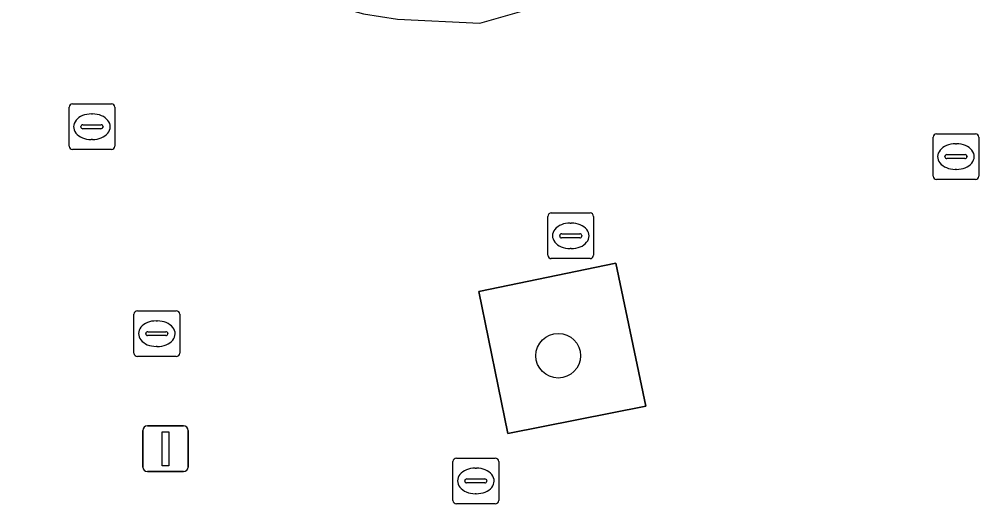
# Model space of a CAD drawing. Extents: x 161087 to 161926, y 382572 to 383873.
# Drawn here: x 161309.5 to 161330.52, y 383553.1 to 383563.72 of the extents above; entities that cross this region are included whole.
import ezdxf

# ---------------------------------------------------------------- set-up
doc = ezdxf.new("R2010")
doc.units = 0
for name, color, linetype in [('IMGEO_Boom', 7, 'Continuous'), ('IMGEO_Brandkraan', 7, 'Continuous'), ('IMGEO_Groenvoorziening', 7, 'Continuous'), ('IMGEO_Kolk', 7, 'Continuous'), ('IMGEO_Lichtmast', 7, 'Continuous'), ('IMGEO_Lijnafwatering', 7, 'Continuous'), ('IMGEO_Rioolput', 7, 'Continuous'), ('IMGEO_Voetgangersgebied_open', 7, 'Continuous')]:
    doc.layers.add(name, color=color, linetype=linetype)

msp = doc.modelspace()

# ---------------------------------------------------------------- linework, layer by layer
at = {"layer": 'IMGEO_Boom'}
msp.add_circle((161321.303, 383556.346), 0.489, dxfattribs=at)
at = {"layer": 'IMGEO_Brandkraan'}
for p, q in [((161310.59, 383560.934), (161310.59, 383561.786)), ((161310.665, 383561.86), (161311.517, 383561.86)), ((161311.591, 383561.786), (161311.591, 383560.934)), ((161311.078, 383561.64), (161311.103, 383561.64)), ((161310.849, 383561.354), (161310.849, 383561.366)), ((161310.892, 383561.403), (161311.29, 383561.403)), ((161311.333, 383561.366), (161311.333, 383561.354)), ((161311.287, 383561.317), (161310.889, 383561.317)), ((161311.101, 383561.08), (161311.076, 383561.08)), ((161311.517, 383560.86), (161310.665, 383560.86))]:
    msp.add_line(p, q, dxfattribs=at)
for points in [[(161310.59, 383560.934), (161310.59, 383561.786)], [(161310.665, 383561.86), (161311.517, 383561.86)], [(161311.591, 383561.786), (161311.591, 383560.934)], [(161311.517, 383560.86), (161310.665, 383560.86)]]:
    msp.add_lwpolyline(points, dxfattribs=at)
for centre, radius, start, end in [((161310.667, 383561.784), 0.0765, 91.552, 178.448), ((161310.667, 383561.784), 0.0765, 91.552, 178.448), ((161311.515, 383561.784), 0.0765, 1.552, 88.448), ((161311.515, 383561.784), 0.0765, 1.552, 88.448), ((161310.889, 383561.363), 0.0403, 85.8775, 175.7526), ((161310.886, 383561.353), 0.0366, 178.938, 274.7102), ((161311.29, 383561.36), 0.043, 264.8664, 352.4533), ((161311.294, 383561.365), 0.0386, 1.7309, 96.639), ((161310.667, 383560.936), 0.0765, 181.552, 268.448), ((161310.667, 383560.936), 0.0765, 181.552, 268.448), ((161311.515, 383560.936), 0.0765, 271.552, 358.448), ((161311.515, 383560.936), 0.0765, 271.552, 358.448)]:
    msp.add_arc(centre, radius, start, end, dxfattribs=at)
for centre, major_axis, ratio, start_param, end_param in [((161311.077, 383561.36), (-0.387, 0.002), 0.722429, 4.712389, 7.853982), ((161311.102, 383561.36), (-0.39, 0.002), 0.717154, 1.570796, 4.712389)]:
    msp.add_ellipse(centre, major_axis=major_axis, ratio=ratio, start_param=start_param, end_param=end_param, dxfattribs=at)
at = {"layer": 'IMGEO_Groenvoorziening'}
msp.add_lwpolyline([(161323.22, 383555.238), (161322.564, 383558.374), (161319.565, 383557.754), (161320.199, 383554.643)], close=True, dxfattribs=at)
at = {"layer": 'IMGEO_Kolk'}
for p, q in [((161329.589, 383561.206), (161330.441, 383561.206)), ((161329.514, 383560.28), (161329.514, 383561.132)), ((161330.002, 383560.986), (161330.027, 383560.986)), ((161330.515, 383561.132), (161330.515, 383560.28)), ((161329.816, 383560.749), (161330.214, 383560.749)), ((161329.773, 383560.7), (161329.773, 383560.712)), ((161330.211, 383560.663), (161329.813, 383560.663)), ((161330.257, 383560.712), (161330.257, 383560.7)), ((161330.025, 383560.426), (161330, 383560.426)), ((161330.441, 383560.206), (161329.589, 383560.206)), ((161321.152, 383559.472), (161322.004, 383559.472)), ((161321.077, 383558.546), (161321.077, 383559.398)), ((161321.565, 383559.252), (161321.59, 383559.252)), ((161322.078, 383559.398), (161322.078, 383558.546)), ((161321.336, 383558.966), (161321.336, 383558.978)), ((161321.774, 383558.929), (161321.376, 383558.929)), ((161321.379, 383559.015), (161321.777, 383559.015)), ((161321.82, 383558.978), (161321.82, 383558.966)), ((161321.588, 383558.692), (161321.563, 383558.692)), ((161322.004, 383558.472), (161321.152, 383558.472)), ((161312.011, 383556.403), (161312.011, 383557.255)), ((161312.086, 383557.329), (161312.938, 383557.329)), ((161313.012, 383557.255), (161313.012, 383556.403)), ((161312.499, 383557.109), (161312.524, 383557.109)), ((161312.27, 383556.823), (161312.27, 383556.835)), ((161312.708, 383556.786), (161312.31, 383556.786)), ((161312.313, 383556.872), (161312.711, 383556.872)), ((161312.754, 383556.835), (161312.754, 383556.823)), ((161312.522, 383556.549), (161312.497, 383556.549)), ((161312.938, 383556.329), (161312.086, 383556.329))]:
    msp.add_line(p, q, dxfattribs=at)
for points in [[(161329.589, 383561.206), (161330.441, 383561.206)], [(161329.514, 383560.28), (161329.514, 383561.132)], [(161330.515, 383561.132), (161330.515, 383560.28)], [(161330.441, 383560.206), (161329.589, 383560.206)], [(161321.152, 383559.472), (161322.004, 383559.472)], [(161321.077, 383558.546), (161321.077, 383559.398)], [(161322.078, 383559.398), (161322.078, 383558.546)], [(161322.004, 383558.472), (161321.152, 383558.472)], [(161312.011, 383556.403), (161312.011, 383557.255)], [(161312.086, 383557.329), (161312.938, 383557.329)], [(161313.012, 383557.255), (161313.012, 383556.403)], [(161312.938, 383556.329), (161312.086, 383556.329)]]:
    msp.add_lwpolyline(points, dxfattribs=at)
for centre, radius, start, end in [((161329.591, 383561.13), 0.0765, 91.552, 178.448), ((161329.591, 383561.13), 0.0765, 91.552, 178.448), ((161330.439, 383561.13), 0.0765, 1.552, 88.448), ((161330.439, 383561.13), 0.0765, 1.552, 88.448), ((161329.813, 383560.709), 0.0403, 85.8775, 175.7526), ((161330.218, 383560.711), 0.0386, 1.7309, 96.639), ((161329.81, 383560.699), 0.0366, 178.938, 274.7102), ((161330.214, 383560.706), 0.043, 264.8664, 352.4533), ((161329.591, 383560.282), 0.0765, 181.552, 268.448), ((161329.591, 383560.282), 0.0765, 181.552, 268.448), ((161330.439, 383560.282), 0.0765, 271.552, 358.448), ((161330.439, 383560.282), 0.0765, 271.552, 358.448), ((161321.154, 383559.396), 0.0765, 91.552, 178.448), ((161321.154, 383559.396), 0.0765, 91.552, 178.448), ((161322.002, 383559.396), 0.0765, 1.552, 88.448), ((161322.002, 383559.396), 0.0765, 1.552, 88.448), ((161321.376, 383558.975), 0.0403, 85.8775, 175.7526), ((161321.373, 383558.965), 0.0366, 178.938, 274.7102), ((161321.777, 383558.972), 0.043, 264.8664, 352.4533), ((161321.781, 383558.977), 0.0386, 1.7309, 96.639), ((161321.154, 383558.548), 0.0765, 181.552, 268.448), ((161321.154, 383558.548), 0.0765, 181.552, 268.448), ((161322.002, 383558.548), 0.0765, 271.552, 358.448), ((161322.002, 383558.548), 0.0765, 271.552, 358.448), ((161312.088, 383557.253), 0.0765, 91.552, 178.448), ((161312.088, 383557.253), 0.0765, 91.552, 178.448), ((161312.936, 383557.253), 0.0765, 1.552, 88.448), ((161312.936, 383557.253), 0.0765, 1.552, 88.448), ((161312.31, 383556.832), 0.0403, 85.8775, 175.7526), ((161312.307, 383556.822), 0.0366, 178.938, 274.7102), ((161312.711, 383556.829), 0.043, 264.8664, 352.4533), ((161312.715, 383556.834), 0.0386, 1.7309, 96.639), ((161312.088, 383556.405), 0.0765, 181.552, 268.448), ((161312.088, 383556.405), 0.0765, 181.552, 268.448), ((161312.936, 383556.405), 0.0765, 271.552, 358.448), ((161312.936, 383556.405), 0.0765, 271.552, 358.448)]:
    msp.add_arc(centre, radius, start, end, dxfattribs=at)
for centre, major_axis, ratio, start_param, end_param in [((161330.001, 383560.706), (-0.387, 0.002), 0.722429, 4.712389, 7.853982), ((161330.026, 383560.706), (-0.39, 0.002), 0.717154, 1.570796, 4.712389), ((161321.564, 383558.972), (-0.387, 0.002), 0.722429, 4.712389, 7.853982), ((161321.589, 383558.972), (-0.39, 0.002), 0.717154, 1.570796, 4.712389), ((161312.498, 383556.829), (-0.387, 0.002), 0.722429, 4.712389, 7.853982), ((161312.523, 383556.829), (-0.39, 0.002), 0.717154, 1.570796, 4.712389)]:
    msp.add_ellipse(centre, major_axis=major_axis, ratio=ratio, start_param=start_param, end_param=end_param, dxfattribs=at)
at = {"layer": 'IMGEO_Lichtmast'}
for p, q in [((161312.206, 383553.908), (161312.206, 383554.708)), ((161312.206, 383554.708), (161312.206, 383553.908)), ((161312.306, 383554.808), (161313.096, 383554.808)), ((161313.096, 383554.808), (161312.306, 383554.808)), ((161313.196, 383554.708), (161313.196, 383553.908)), ((161313.196, 383553.908), (161313.196, 383554.708)), ((161313.096, 383553.808), (161312.306, 383553.808)), ((161312.306, 383553.808), (161313.096, 383553.808))]:
    msp.add_line(p, q, dxfattribs=at)
msp.add_lwpolyline([(161312.626, 383554.683), (161312.776, 383554.683), (161312.776, 383553.933), (161312.626, 383553.933), (161312.626, 383554.683)], dxfattribs=at)
for centre, start, end in [((161312.306, 383554.708), 90, 180), ((161312.306, 383554.708), 90, 180), ((161313.096, 383554.708), 0, 90), ((161313.096, 383554.708), 360, 90), ((161312.306, 383553.908), 180, 270), ((161312.306, 383553.908), 180, 270), ((161313.096, 383553.908), 270, 0), ((161313.096, 383553.908), 270, 0)]:
    msp.add_arc(centre, 0.1, start, end, dxfattribs=at)
at = {"layer": 'IMGEO_Lijnafwatering'}
msp.add_lwpolyline([(161309.497, 383571.626), (161309.815, 383569.944), (161310.758, 383568.043), (161312.165, 383566.395), (161313.082, 383565.601), (161313.128, 383565.561), (161314.009, 383564.938), (161315.16, 383564.361), (161317.041, 383563.829), (161317.782, 383563.718), (161319.587, 383563.63), (161320.812, 383563.975), (161322.615, 383564.565), (161323.856, 383565.35), (161324.292, 383565.687)], dxfattribs=at)
at = {"layer": 'IMGEO_Rioolput'}
for p, q in [((161318.998, 383553.178), (161318.998, 383554.03)), ((161319.073, 383554.104), (161319.925, 383554.104)), ((161319.999, 383554.03), (161319.999, 383553.178)), ((161319.486, 383553.884), (161319.511, 383553.884)), ((161319.257, 383553.598), (161319.257, 383553.61)), ((161319.3, 383553.647), (161319.698, 383553.647)), ((161319.741, 383553.61), (161319.741, 383553.598)), ((161319.695, 383553.561), (161319.297, 383553.561)), ((161319.509, 383553.324), (161319.484, 383553.324)), ((161319.925, 383553.104), (161319.073, 383553.104))]:
    msp.add_line(p, q, dxfattribs=at)
for points in [[(161318.998, 383553.178), (161318.998, 383554.03)], [(161319.073, 383554.104), (161319.925, 383554.104)], [(161319.999, 383554.03), (161319.999, 383553.178)], [(161319.925, 383553.104), (161319.073, 383553.104)]]:
    msp.add_lwpolyline(points, dxfattribs=at)
for centre, radius, start, end in [((161319.075, 383554.028), 0.0765, 91.552, 178.448), ((161319.075, 383554.028), 0.0765, 91.552, 178.448), ((161319.923, 383554.028), 0.0765, 1.552, 88.448), ((161319.923, 383554.028), 0.0765, 1.552, 88.448), ((161319.297, 383553.607), 0.0403, 85.8775, 175.7526), ((161319.294, 383553.597), 0.0366, 178.938, 274.7102), ((161319.698, 383553.604), 0.043, 264.8664, 352.4533), ((161319.702, 383553.609), 0.0386, 1.7309, 96.639), ((161319.075, 383553.18), 0.0765, 181.552, 268.448), ((161319.075, 383553.18), 0.0765, 181.552, 268.448), ((161319.923, 383553.18), 0.0765, 271.552, 358.448), ((161319.923, 383553.18), 0.0765, 271.552, 358.448)]:
    msp.add_arc(centre, radius, start, end, dxfattribs=at)
for centre, major_axis, ratio, start_param, end_param in [((161319.485, 383553.604), (-0.387, 0.002), 0.722429, 4.712389, 7.853982), ((161319.51, 383553.604), (-0.39, 0.002), 0.717154, 1.570796, 4.712389)]:
    msp.add_ellipse(centre, major_axis=major_axis, ratio=ratio, start_param=start_param, end_param=end_param, dxfattribs=at)
at = {"layer": 'IMGEO_Voetgangersgebied_open'}
msp.add_lwpolyline([(161323.22, 383555.238), (161320.199, 383554.643), (161319.565, 383557.754), (161322.564, 383558.374)], close=True, dxfattribs=at)

doc.saveas('drawing.dxf')
